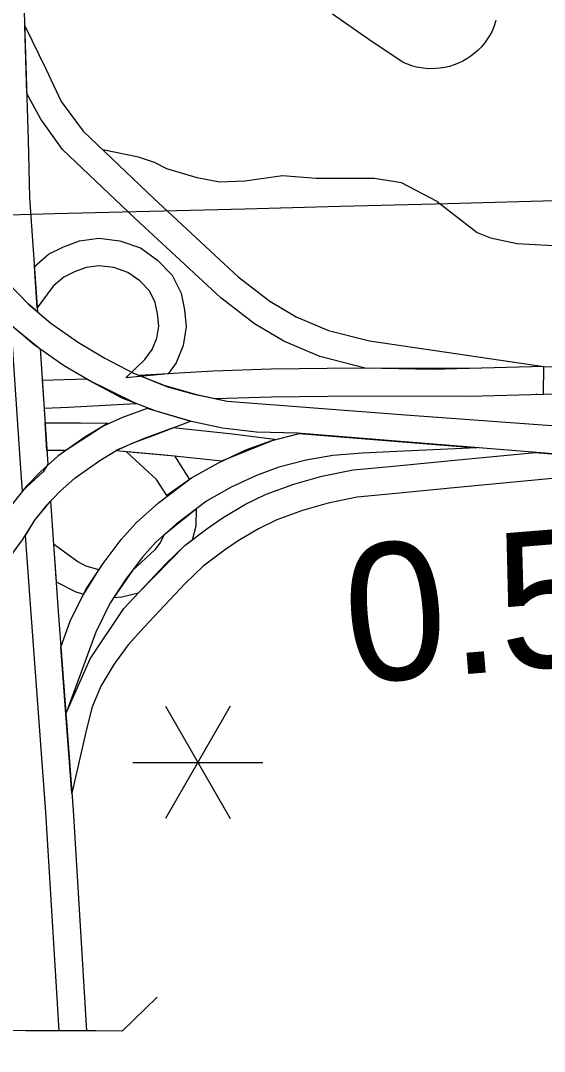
# Model space of a CAD drawing. Extents: x -19 to 366, y -4 to 359.
# Drawn here: x 148.43 to 148.735, y 190.955 to 191.556 of the extents above; entities that cross this region are included whole.
import ezdxf

# ---------------------------------------------------------------- set-up
doc = ezdxf.new("R2010")
doc.units = 0
for name, color, linetype in [('Level 19', 7, 'Continuous'), ('Level 33', 7, 'Continuous'), ('Level 35', 7, 'Continuous'), ('Level 39', 7, 'Continuous'), ('Level 48', 7, 'Continuous'), ('Level 60', 7, 'Continuous')]:
    doc.layers.add(name, color=color, linetype=linetype)

msp = doc.modelspace()

# ---------------------------------------------------------------- linework, layer by layer
at = {"layer": 'Level 19'}
for p, q in [((148.73438, 191.33781), (148.73455, 191.35391)), ((148.73028, 191.33785), (148.73016, 191.33785))]:
    msp.add_line(p, q, dxfattribs=at)
for points in [[(148.43946, 191.38579), (148.43406, 191.39036), (148.42231, 191.40244), (148.41876, 191.45182), (148.41809, 191.48566), (148.41384, 191.61711)], [(148.41384, 191.61711), (148.42993, 191.61654), (148.434, 191.48584), (148.43466, 191.45255), (148.43946, 191.38579)], [(148.43315, 191.51304), (148.43192, 191.55258), (148.4442, 191.52745), (148.45328, 191.50836), (148.466, 191.49105), (148.50731, 191.45191), (148.55648, 191.40616), (148.57484, 191.39205), (148.59016, 191.383), (148.60903, 191.37495), (148.63293, 191.36883), (148.73455, 191.35391)], [(148.8219, 191.31347), (148.82161, 191.29652), (148.59102, 191.31503), (148.56704, 191.31576), (148.54733, 191.31803), (148.52824, 191.32215), (148.50859, 191.32787), (148.48874, 191.33548), (148.47079, 191.34493), (148.45457, 191.35456), (148.43741, 191.36667), (148.4232, 191.37872), (148.41063, 191.3916), (148.39932, 191.40509), (148.39112, 191.41659), (148.38257, 191.42976), (148.36561, 191.46302), (148.35842, 191.48285), (148.35331, 191.5023), (148.34905, 191.52182)], [(148.36491, 191.52296), (148.36892, 191.50548), (148.37363, 191.48759), (148.38023, 191.46937), (148.39637, 191.43773), (148.40428, 191.42554), (148.41191, 191.41483), (148.42244, 191.40228), (148.43406, 191.39036), (148.44716, 191.37926), (148.46323, 191.36792), (148.47856, 191.35882), (148.49532, 191.35), (148.51367, 191.34296), (148.53214, 191.33759), (148.54992, 191.33375), (148.65397, 191.32574), (148.8219, 191.31347)], [(148.73455, 191.35391), (148.66958, 191.35222), (148.63049, 191.35304), (148.60391, 191.35984), (148.58296, 191.36878), (148.56592, 191.37884), (148.54619, 191.394), (148.49642, 191.44031), (148.45403, 191.48048), (148.44134, 191.49807), (148.43315, 191.51304)], [(148.43929, 191.38809), (148.43755, 191.41228), (148.44582, 191.41934), (148.45448, 191.42366), (148.46396, 191.42726), (148.4751, 191.42867), (148.48742, 191.42729), (148.49946, 191.42308), (148.5094, 191.41603), (148.51781, 191.40725), (148.52313, 191.39666), (148.52518, 191.38693), (148.52607, 191.377), (148.52438, 191.36622), (148.52026, 191.35606), (148.51549, 191.34966)], [(148.51549, 191.34966), (148.49086, 191.34726), (148.50189, 191.35803), (148.50628, 191.36392), (148.50894, 191.37049), (148.51005, 191.37754), (148.50942, 191.38457), (148.50799, 191.39136), (148.50467, 191.39798), (148.49897, 191.40393), (148.49209, 191.4088), (148.48386, 191.41168), (148.47521, 191.41265), (148.46784, 191.41172), (148.46087, 191.40907), (148.45467, 191.40598), (148.44855, 191.40075), (148.43929, 191.38809)], [(148.43057, 191.28157), (148.42985, 191.29166), (148.42406, 191.37799), (148.44093, 191.36418)], [(148.44093, 191.36418), (148.44544, 191.29706), (148.44274, 191.29258), (148.43057, 191.28157)], [(148.73455, 191.35391), (148.69102, 191.35272), (148.62483, 191.35297), (148.5754, 191.35238), (148.54185, 191.35132), (148.49893, 191.34862), (148.51524, 191.34216), (148.53076, 191.33792), (148.54992, 191.33375)], [(148.73438, 191.33781), (148.73455, 191.35391), (148.80048, 191.3532), (148.86692, 191.35365), (148.8946, 191.35359), (148.90955, 191.35346), (148.92461, 191.35313), (148.94028, 191.35257), (148.96103, 191.35062)], [(148.49671, 191.33243), (148.46799, 191.3466), (148.44216, 191.34584), (148.44324, 191.32977)], [(148.54298, 191.33525), (148.57575, 191.33629), (148.62489, 191.33687), (148.69142, 191.33662), (148.73438, 191.33781)], [(148.95952, 191.3346), (148.93924, 191.3365), (148.92415, 191.33703), (148.9093, 191.33736), (148.89451, 191.33749), (148.86695, 191.33755), (148.80045, 191.3371), (148.73438, 191.33781)], [(148.52868, 191.32202), (148.50339, 191.32939), (148.48899, 191.3243), (148.47774, 191.31923), (148.46694, 191.31271), (148.45134, 191.30171), (148.44126, 191.29271), (148.43286, 191.28397), (148.42465, 191.2737), (148.42047, 191.26708)], [(148.44324, 191.32977), (148.45744, 191.33018), (148.49671, 191.33243)], [(148.43014, 191.25219), (148.43036, 191.25262), (148.43778, 191.26434), (148.44498, 191.27334), (148.45244, 191.28111), (148.46137, 191.28908), (148.47575, 191.29922), (148.48523, 191.30495), (148.49511, 191.3094), (148.50675, 191.31372), (148.52868, 191.32202)], [(148.44382, 191.32116), (148.46453, 191.32104), (148.4804, 191.32084)], [(148.4804, 191.32084), (148.45599, 191.30499), (148.4449, 191.30506), (148.44382, 191.32116)], [(148.51842, 191.31814), (148.50165, 191.31199), (148.48514, 191.30491), (148.51358, 191.30246), (148.5469, 191.29897)], [(148.5469, 191.29897), (148.57768, 191.31146), (148.55309, 191.31451), (148.51842, 191.31814)], [(148.45304, 191.19031), (148.45848, 191.20551), (148.46764, 191.22392), (148.47763, 191.23916), (148.48819, 191.25308), (148.49701, 191.26291), (148.51, 191.27453), (148.52918, 191.28907), (148.54494, 191.29787), (148.56079, 191.30537), (148.57542, 191.31065), (148.59201, 191.31495), (148.69555, 191.30664)], [(148.69555, 191.30664), (148.64886, 191.30441), (148.62886, 191.30342), (148.61163, 191.30212), (148.59601, 191.29936), (148.58018, 191.29525), (148.56698, 191.29049), (148.55232, 191.28355), (148.53801, 191.27556), (148.52025, 191.2621), (148.50841, 191.2515), (148.50062, 191.24283), (148.49079, 191.22987), (148.48163, 191.21589), (148.47332, 191.19919), (148.45593, 191.15154), (148.45304, 191.19031)], [(148.49101, 191.30441), (148.51917, 191.30188), (148.52792, 191.28811)], [(148.52792, 191.28811), (148.51476, 191.2788), (148.5088, 191.28818), (148.50155, 191.2948), (148.49101, 191.30441)], [(148.45938, 191.1052), (148.45593, 191.15154), (148.4701, 191.18353), (148.4897, 191.21295), (148.50174, 191.2257), (148.51405, 191.23871), (148.52556, 191.24986), (148.53895, 191.26002), (148.54771, 191.26598), (148.56069, 191.27363), (148.57269, 191.27951), (148.58885, 191.2854), (148.60514, 191.29002), (148.62335, 191.29368), (148.64484, 191.29572), (148.68266, 191.29943), (148.72958, 191.30391)], [(148.72958, 191.30391), (148.82161, 191.29652), (148.68421, 191.28341), (148.64638, 191.27969), (148.6257, 191.27773), (148.60892, 191.27437), (148.59381, 191.27007), (148.579, 191.26468), (148.56833, 191.25944), (148.55633, 191.25237), (148.54834, 191.24694), (148.53606, 191.23762), (148.5255, 191.22739), (148.51344, 191.21464), (148.50152, 191.20202), (148.49219, 191.19172), (148.48383, 191.18036), (148.47631, 191.16761), (148.47111, 191.15495), (148.46761, 191.1409), (148.45938, 191.1052)], [(148.45195, 190.96678), (148.44424, 191.09423), (148.43563, 191.20997), (148.43241, 191.25547), (148.43778, 191.26434), (148.44695, 191.27539)], [(148.44695, 191.27539), (148.45149, 191.21112), (148.46012, 191.0953), (148.46789, 190.96682), (148.45195, 190.96678)], [(148.52974, 191.25303), (148.53198, 191.26107), (148.532, 191.271), (148.51313, 191.25573)], [(148.39177, 191.15397), (148.40004, 191.14308), (148.39989, 191.16336), (148.4006, 191.18577), (148.39983, 191.20179), (148.40482, 191.21384), (148.40951, 191.22297), (148.42289, 191.2422), (148.43014, 191.25219)], [(148.47519, 191.23543), (148.46777, 191.23768), (148.46297, 191.24012), (148.44872, 191.25038), (148.45026, 191.22852)], [(148.51313, 191.25573), (148.51115, 191.25157), (148.50785, 191.24702), (148.49474, 191.23507), (148.48393, 191.2194)], [(148.48393, 191.2194), (148.48848, 191.21967), (148.49821, 191.22196), (148.52556, 191.24986), (148.52974, 191.25303)], [(148.45026, 191.22852), (148.46174, 191.22268), (148.46633, 191.22129), (148.47519, 191.23543)]]:
    msp.add_lwpolyline(points, dxfattribs=at)
at = {"layer": 'Level 33'}
msp.add_lwpolyline([(148.7066, 191.55561), (148.70552, 191.55202), (148.70439, 191.54949), (148.70309, 191.54705), (148.70162, 191.5447), (148.69998, 191.54247), (148.6982, 191.54035), (148.69627, 191.53837), (148.69419, 191.53653), (148.69202, 191.53484), (148.68972, 191.5333), (148.6873, 191.53194), (148.6848, 191.53075), (148.68222, 191.52973), (148.6796, 191.52891), (148.67689, 191.52827), (148.67416, 191.52782), (148.67139, 191.52757), (148.66865, 191.52751), (148.66587, 191.52764), (148.66312, 191.52798), (148.6604, 191.5285), (148.65773, 191.52922), (148.65512, 191.53012), (148.65257, 191.53121), (148.63264, 191.54451), (148.61135, 191.55932)], dxfattribs=at)
at = {"layer": 'Level 35'}
for points in [[(148.67231, 191.45013), (148.65157, 191.46095), (148.63563, 191.46347), (148.6019, 191.46357), (148.58219, 191.46511), (148.56024, 191.4619), (148.54546, 191.46139), (148.53255, 191.46394), (148.5147, 191.4691), (148.50766, 191.47284), (148.49834, 191.47598), (148.47741, 191.48025)], [(148.67231, 191.45013), (148.69582, 191.43208), (148.70342, 191.42888), (148.719, 191.42572), (148.77536, 191.42254), (148.78749, 191.42487), (148.80113, 191.43006), (148.81156, 191.43219), (148.82276, 191.43072), (148.83624, 191.4266), (148.86286, 191.41323), (148.87105, 191.40643), (148.87999, 191.40191), (148.88683, 191.40004), (148.89214, 191.39968), (148.94691, 191.41302), (148.95903, 191.41819), (148.99727, 191.43848), (149.01357, 191.44386), (149.02343, 191.44524), (149.06426, 191.45757)]]:
    msp.add_lwpolyline(points, dxfattribs=at)
at = {"layer": 'Level 39'}
for points in [[(148.48877, 190.96654), (148.50913, 190.98636)], [(148.45113, 190.96678), (148.43268, 190.96682), (148.39084, 190.96703)], [(148.48877, 190.96654), (148.47364, 190.96674), (148.45113, 190.96678)]]:
    msp.add_lwpolyline(points, dxfattribs=at)
at = {"layer": 'Level 48'}
for p, q in [((148.55181, 191.15605), (148.51393, 191.09044)), ((148.51393, 191.15605), (148.55181, 191.09044)), ((148.495, 191.12325), (148.57075, 191.12325))]:
    msp.add_line(p, q, dxfattribs=at)
at = {"layer": 'Level 60'}
for points in [[(154.11585, 1.87092), (153.9063, 10.48743), (153.69602, 19.10409), (153.48501, 27.72087), (153.27327, 36.3378), (153.0608, 44.95486), (152.84759, 53.57206), (152.63366, 62.1894), (152.419, 70.80688), (152.20362, 79.42449), (151.98751, 88.04225), (151.77068, 96.66014), (151.55312, 105.27817), (151.33484, 113.89634), (151.11584, 122.51465), (150.89612, 131.13311), (150.67568, 139.7517), (150.45452, 148.37043), (150.23264, 156.98931), (150.01005, 165.60832), (149.78674, 174.22748), (149.56272, 182.84677), (149.33799, 191.46621), (149.11254, 200.0858), (148.88638, 208.70552), (148.65952, 217.32539), (148.43194, 225.9454), (148.20366, 234.56555), (147.97466, 243.18584), (147.74497, 251.80628), (147.51457, 260.42687), (147.28346, 269.04759), (147.05165, 277.66846), (146.81914, 286.28948), (146.58593, 294.91064), (146.35202, 303.53194), (146.11742, 312.15339), (145.88211, 320.77499), (145.64611, 329.39673), (145.40941, 338.01861), (145.17202, 346.64065)], [(0, 189.51617), (7.11214, 189.52059), (14.22427, 189.53386), (21.33637, 189.55597), (28.44845, 189.58693), (35.56048, 189.62672), (42.67245, 189.67537), (49.78436, 189.73285), (56.89619, 189.79918), (64.00793, 189.87436), (71.11958, 189.95838), (78.23111, 190.05124), (85.34253, 190.15294), (92.45381, 190.26349), (99.56495, 190.38288), (106.67593, 190.51112), (113.78675, 190.6482), (120.89739, 190.79412), (128.00785, 190.94888), (135.11811, 191.11248), (142.22816, 191.28493), (149.33799, 191.46621), (156.44759, 191.65634), (163.55694, 191.85531), (170.66605, 192.06312), (177.77489, 192.27977), (184.88345, 192.50526), (191.99173, 192.73959), (199.09971, 192.98276), (206.20739, 193.23477), (213.31474, 193.49561), (220.42177, 193.7653), (227.52845, 194.04382), (234.63479, 194.33118), (241.74076, 194.62738), (248.84635, 194.93241), (255.95157, 195.24628), (263.05638, 195.56898), (270.16079, 195.90052), (277.26478, 196.24089), (284.36834, 196.5901), (291.47147, 196.94814), (298.57414, 197.31501), (305.67635, 197.69072), (312.77809, 198.07525), (319.87934, 198.46862), (326.9801, 198.87082), (334.08035, 199.28185), (341.18009, 199.7017)], [(0, 180.89994), (7.12284, 180.90436), (14.24566, 180.9176), (21.36847, 180.93968), (28.49124, 180.97058), (35.61397, 181.01031), (42.73664, 181.05888), (49.85925, 181.11627), (56.98178, 181.18249), (64.10422, 181.25754), (71.22656, 181.34142), (78.3488, 181.43413), (85.47091, 181.53567), (92.5929, 181.64603), (99.71474, 181.76523), (106.83643, 181.89325), (113.95795, 182.0301), (121.0793, 182.17578), (128.20046, 182.33029), (135.32143, 182.49362), (142.44218, 182.66579), (149.56272, 182.84677), (156.68303, 183.03659), (163.8031, 183.23523), (170.92291, 183.4427), (178.04247, 183.65899), (185.16175, 183.88411), (192.28074, 184.11805), (199.39944, 184.36082), (206.51784, 184.61242), (213.63591, 184.87283), (220.75366, 185.14207), (227.87107, 185.42014), (234.98813, 185.70702), (242.10483, 186.00273), (249.22115, 186.30726), (256.33709, 186.62061), (263.45264, 186.94279), (270.56779, 187.27378), (277.68251, 187.61359), (284.79682, 187.96222), (291.91068, 188.31967), (299.02409, 188.68594), (306.13705, 189.06103), (313.24954, 189.44494), (320.36154, 189.83766), (327.47305, 190.23919), (334.58406, 190.64954), (341.69455, 191.06871)]]:
    msp.add_spline(points, degree=3, dxfattribs=at)

# ---------------------------------------------------------------- texts
at = {"layer": 'Level 48'}
msp.add_text('0.5', height=0.08, rotation=4.66567, dxfattribs=at).set_placement((148.62149, 191.16912))

doc.saveas('drawing.dxf')
